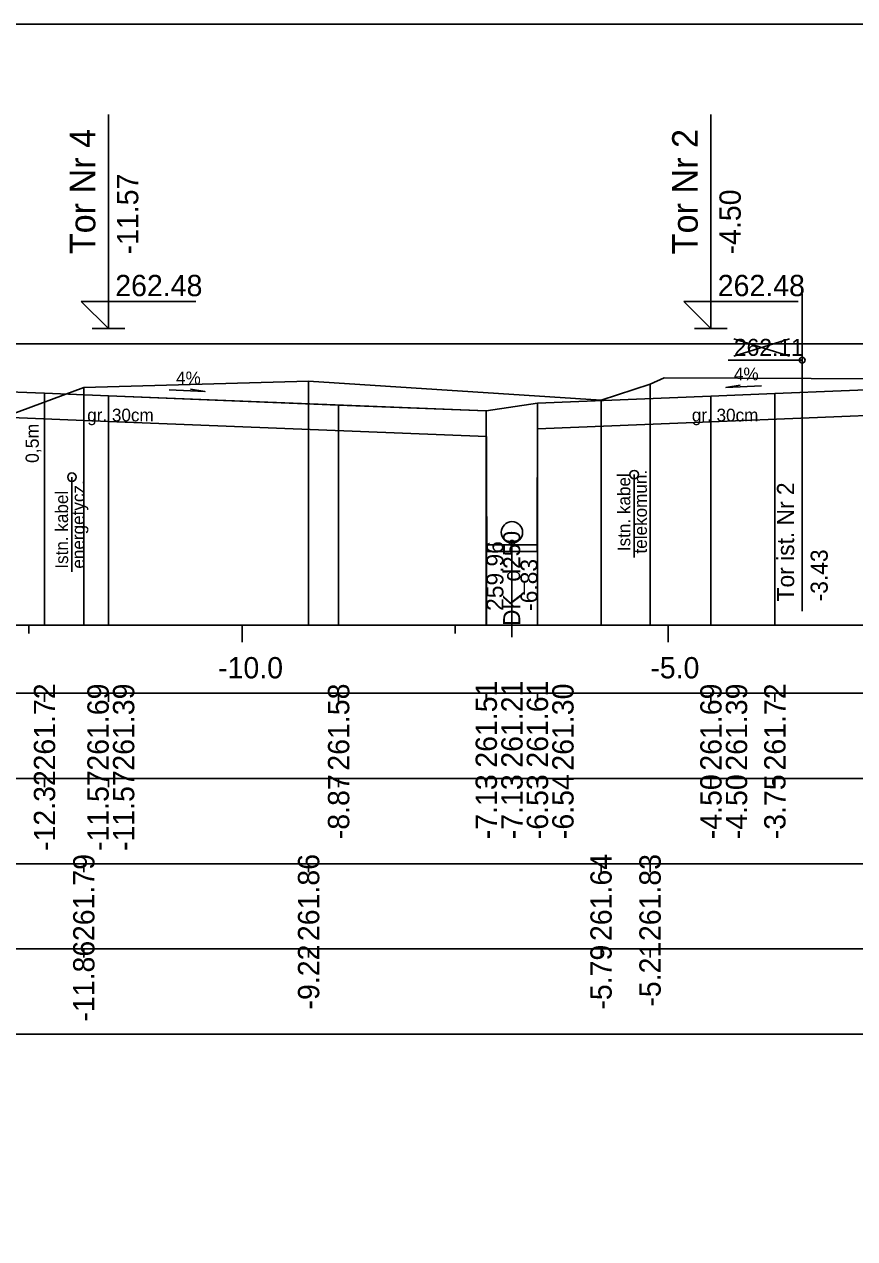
# Model space of a CAD drawing. Extents: x 6516023 to 6560129, y 5513077 to 5529206.
# Drawn here: x 6518048.16 to 6518057.9, y 5514465.41 to 5514479.66 of the extents above; entities that cross this region are included whole.
import ezdxf

# ---------------------------------------------------------------- set-up
doc = ezdxf.new("R2010")
doc.units = 0
for name, color, linetype in [('IR_default', 7, 'Continuous'), ('TOR_PRZEK_P-kable', 7, 'Continuous'), ('TOR_PRZEK_P-komponent', 7, 'Continuous'), ('TOR_PRZEK_P-odwodnienie', 7, 'Continuous'), ('TOR_PRZEK_P-opisy', 7, 'Continuous'), ('TOR_PRZEK_P-schodkowanie+wymiana', 7, 'Continuous'), ('TOR_PRZEK_P-tabelka istniejace', 7, 'Continuous'), ('TOR_PRZEK_P-tabelka projektowane', 7, 'Continuous'), ('TOR_PRZEK_P-teren istniejacy', 7, 'Continuous'), ('TOR_PRZEK_P-tory istniejace', 7, 'Continuous'), ('TOR_PRZEK_P-tory projektowane', 7, 'Continuous'), ('TOR_PRZEK_P-uklad odniesienia', 7, 'Continuous'), ('TOR_PRZEK_P-warstwa ochronna I', 7, 'Continuous'), ('TOR_PRZEK_P-warstwa ochronna II', 7, 'Continuous'), ('TOR_RAMKI-ramka+tabelka 1', 7, 'Continuous')]:
    doc.layers.add(name, color=color, linetype=linetype)

msp = doc.modelspace()

# ---------------------------------------------------------------- linework, layer by layer
at = {"layer": 'IR_default'}
msp.add_lwpolyline([(6518040.195, 5514473.877), (6518040.434, 5514473.718), (6518040.929, 5514473.388), (6518041.329, 5514473.388), (6518044.277, 5514474.862), (6518045.146, 5514475.296), (6518046.567, 5514475.353), (6518047.396, 5514475.906), (6518050.896, 5514475.906), (6518054.463, 5514475.906), (6518057.963, 5514475.906), (6518058.963, 5514475.906), (6518062.463, 5514475.906), (6518063.013, 5514475.905), (6518066.513, 5514475.905), (6518067.854, 5514475.011), (6518069.063, 5514474.963), (6518069.93, 5514474.528), (6518071.617, 5514473.682), (6518072.017, 5514473.682), (6518072.512, 5514474.012), (6518072.608, 5514474.076), (6518076.298, 5514474.134)], dxfattribs=at)
at = {"layer": 'TOR_PRZEK_P-kable'}
for p, q in [((6518048.718, 5514474.342), (6518048.718, 5514473.232)), ((6518055.313, 5514474.372), (6518055.313, 5514473.398))]:
    msp.add_line(p, q, dxfattribs=at)
for centre in [(6518055.313, 5514474.372), (6518048.718, 5514474.342)]:
    msp.add_circle(centre, 0.05, dxfattribs=at)
at = {"layer": 'TOR_PRZEK_P-komponent'}
msp.add_lwpolyline([(6518047.396, 5514475.906), (6518050.896, 5514475.906), (6518054.463, 5514475.906), (6518057.963, 5514475.906), (6518058.963, 5514475.906), (6518062.463, 5514475.906), (6518063.013, 5514475.905), (6518066.513, 5514475.905), (6518067.854, 5514475.011), (6518064.763, 5514475.135), (6518060.713, 5514475.297), (6518059.963, 5514475.327), (6518058.518, 5514475.385), (6518056.963, 5514475.323), (6518056.213, 5514475.293), (6518054.178, 5514475.211), (6518053.578, 5514475.119), (6518049.146, 5514475.296), (6518048.396, 5514475.326), (6518047.146, 5514475.376), (6518046.567, 5514475.353)], close=True, dxfattribs=at)
at = {"layer": 'TOR_PRZEK_P-odwodnienie'}
for p, q in [((6518053.583, 5514473.471), (6518053.578, 5514475.119)), ((6518054.173, 5514473.471), (6518054.178, 5514475.211)), ((6518054.173, 5514473.55), (6518053.583, 5514473.55)), ((6518053.879, 5514473.57), (6518053.879, 5514472.466)), ((6518054.173, 5514473.47), (6518053.583, 5514473.47))]:
    msp.add_line(p, q, dxfattribs=at)
for centre, radius in [((6518053.879, 5514473.695), 0.125), ((6518053.879, 5514473.57), 0.03)]:
    msp.add_circle(centre, radius, dxfattribs=at)
at = {"layer": 'TOR_PRZEK_P-opisy'}
for points in [[(6518056.806, 5514475.413), (6518056.388, 5514475.393), (6518056.556, 5514475.422)], [(6518049.86, 5514475.366), (6518050.278, 5514475.346), (6518050.11, 5514475.375)]]:
    msp.add_lwpolyline(points, dxfattribs=at)
at = {"layer": 'TOR_PRZEK_P-tabelka istniejace'}
for p, q in [((6518048.857, 5514469.706), (6518048.857, 5514469.806)), ((6518051.494, 5514469.706), (6518051.494, 5514469.806)), ((6518054.924, 5514469.706), (6518054.924, 5514469.806)), ((6518055.499, 5514469.706), (6518055.499, 5514469.806)), ((6517999.663, 5514468.806), (6518103.463, 5514468.806)), ((6518048.857, 5514468.706), (6518048.857, 5514468.806)), ((6518051.494, 5514468.706), (6518051.494, 5514468.806)), ((6518054.924, 5514468.706), (6518054.924, 5514468.806)), ((6518055.499, 5514468.706), (6518055.499, 5514468.806))]:
    msp.add_line(p, q, dxfattribs=at)
for points in [[(6518051.494, 5514475.467), (6518051.494, 5514472.806), (6518051.494, 5514472.676), (6518051.494, 5514472.606)], [(6518055.499, 5514475.433), (6518055.499, 5514472.806), (6518055.499, 5514472.676), (6518055.499, 5514472.606)], [(6518048.857, 5514475.393), (6518048.857, 5514472.806), (6518048.857, 5514472.676), (6518048.857, 5514472.606)], [(6518054.924, 5514475.244), (6518054.924, 5514472.806), (6518054.924, 5514472.676), (6518054.924, 5514472.606)]]:
    msp.add_lwpolyline(points, dxfattribs=at)
msp.add_lwpolyline([(6517999.663, 5514469.806), (6517999.663, 5514467.806), (6518103.463, 5514467.806), (6518103.463, 5514469.806)], close=True, dxfattribs=at)
at = {"layer": 'TOR_PRZEK_P-tabelka projektowane'}
for p, q in [((6518048.396, 5514471.706), (6518048.396, 5514471.806)), ((6518049.146, 5514471.706), (6518049.146, 5514471.806)), ((6518049.146, 5514471.706), (6518049.146, 5514471.806)), ((6518051.846, 5514471.706), (6518051.846, 5514471.806)), ((6518053.578, 5514471.706), (6518053.578, 5514471.806)), ((6518053.579, 5514471.706), (6518053.579, 5514471.806)), ((6518054.177, 5514471.706), (6518054.177, 5514471.806)), ((6518054.178, 5514471.706), (6518054.178, 5514471.806)), ((6518056.213, 5514471.706), (6518056.213, 5514471.806)), ((6518056.213, 5514471.706), (6518056.213, 5514471.806)), ((6518056.963, 5514471.706), (6518056.963, 5514471.806)), ((6517999.663, 5514470.806), (6518103.463, 5514470.806)), ((6518048.396, 5514470.706), (6518048.396, 5514470.806)), ((6518049.146, 5514470.706), (6518049.146, 5514470.806)), ((6518049.146, 5514470.706), (6518049.146, 5514470.806)), ((6518051.846, 5514470.706), (6518051.846, 5514470.806)), ((6518053.578, 5514470.706), (6518053.578, 5514470.806)), ((6518053.579, 5514470.706), (6518053.579, 5514470.806)), ((6518054.177, 5514470.706), (6518054.177, 5514470.806)), ((6518054.178, 5514470.706), (6518054.178, 5514470.806)), ((6518056.213, 5514470.706), (6518056.213, 5514470.806)), ((6518056.213, 5514470.706), (6518056.213, 5514470.806)), ((6518056.963, 5514470.706), (6518056.963, 5514470.806))]:
    msp.add_line(p, q, dxfattribs=at)
for points in [[(6518048.396, 5514475.326), (6518048.396, 5514472.806), (6518048.396, 5514472.676), (6518048.396, 5514472.606)], [(6518049.146, 5514475.296), (6518049.146, 5514472.806), (6518049.146, 5514472.676), (6518049.146, 5514472.606)], [(6518056.213, 5514475.293), (6518056.213, 5514472.806), (6518056.213, 5514472.676), (6518056.213, 5514472.606)], [(6518056.963, 5514475.323), (6518056.963, 5514472.806), (6518056.963, 5514472.676), (6518056.963, 5514472.606)], [(6518051.846, 5514475.188), (6518051.846, 5514472.806), (6518051.846, 5514472.676), (6518051.846, 5514472.606)], [(6518053.578, 5514475.119), (6518053.578, 5514472.806), (6518053.578, 5514472.676), (6518053.578, 5514472.606)], [(6518054.178, 5514475.211), (6518054.178, 5514472.806), (6518054.178, 5514472.676), (6518054.178, 5514472.606)], [(6518049.146, 5514474.996), (6518049.146, 5514472.806), (6518049.146, 5514472.676), (6518049.146, 5514472.606)], [(6518056.213, 5514474.993), (6518056.213, 5514472.806), (6518056.213, 5514472.676), (6518056.213, 5514472.606)], [(6518054.177, 5514474.911), (6518054.177, 5514472.806), (6518054.177, 5514472.676), (6518054.177, 5514472.606)], [(6518053.579, 5514474.819), (6518053.579, 5514472.806), (6518053.579, 5514472.676), (6518053.579, 5514472.606)]]:
    msp.add_lwpolyline(points, dxfattribs=at)
msp.add_lwpolyline([(6517999.368, 5514471.806), (6517999.368, 5514469.806), (6518103.168, 5514469.806), (6518103.168, 5514471.806)], close=True, dxfattribs=at)
at = {"layer": 'TOR_PRZEK_P-teren istniejacy'}
msp.add_lwpolyline([(6518032.305, 5514473.877), (6518040.7, 5514473.877), (6518041.173, 5514473.896), (6518042.749, 5514473.932), (6518043.315, 5514473.783), (6518043.895, 5514474.069), (6518044.165, 5514474.112), (6518044.365, 5514473.649), (6518047.126, 5514474.753), (6518048.857, 5514475.393), (6518051.494, 5514475.467), (6518054.924, 5514475.244), (6518055.499, 5514475.433), (6518055.664, 5514475.509), (6518059.115, 5514475.492)], dxfattribs=at)
at = {"layer": 'TOR_PRZEK_P-tory istniejace'}
for p, q in [((6518057.283, 5514476.49), (6518057.283, 5514472.77)), ((6518056.483, 5514475.762), (6518057.135, 5514475.965)), ((6518056.483, 5514475.965), (6518057.135, 5514475.762)), ((6518057.283, 5514475.715), (6518056.417, 5514475.715))]:
    msp.add_line(p, q, dxfattribs=at)
msp.add_circle((6518057.283, 5514475.715), 0.035, dxfattribs=at)
at = {"layer": 'TOR_PRZEK_P-tory projektowane'}
for p, q in [((6518049.146, 5514476.964), (6518049.146, 5514478.596)), ((6518056.213, 5514476.963), (6518056.213, 5514478.596)), ((6518049.146, 5514476.964), (6518049.146, 5514476.086)), ((6518056.213, 5514476.963), (6518056.213, 5514476.086)), ((6518049.146, 5514476.086), (6518048.827, 5514476.405)), ((6518048.827, 5514476.405), (6518050.171, 5514476.405)), ((6518056.213, 5514476.086), (6518055.894, 5514476.405)), ((6518055.894, 5514476.405), (6518057.238, 5514476.405)), ((6518048.955, 5514476.086), (6518049.338, 5514476.086)), ((6518056.021, 5514476.086), (6518056.405, 5514476.086))]:
    msp.add_line(p, q, dxfattribs=at)
at = {"layer": 'TOR_PRZEK_P-uklad odniesienia'}
for p, q in [((6518003.463, 5514472.606), (6518103.463, 5514472.606)), ((6518048.213, 5514472.506), (6518048.213, 5514472.606)), ((6518050.713, 5514472.406), (6518050.713, 5514472.606)), ((6518053.213, 5514472.506), (6518053.213, 5514472.606)), ((6518055.713, 5514472.406), (6518055.713, 5514472.606))]:
    msp.add_line(p, q, dxfattribs=at)
at = {"layer": 'TOR_PRZEK_P-warstwa ochronna I'}
for points in [[(6518044.494, 5514474.97), (6518047.146, 5514475.076), (6518049.146, 5514474.996), (6518053.579, 5514474.819)], [(6518054.177, 5514474.911), (6518056.213, 5514474.993), (6518058.518, 5514475.085), (6518059.963, 5514475.027), (6518060.713, 5514474.997), (6518064.763, 5514474.835), (6518069.713, 5514474.637)]]:
    msp.add_lwpolyline(points, dxfattribs=at)
at = {"layer": 'TOR_PRZEK_P-warstwa ochronna II'}
msp.add_lwpolyline([(6518040.195, 5514473.877), (6518040.929, 5514473.388), (6518041.329, 5514473.388), (6518045.146, 5514475.296), (6518047.146, 5514475.376), (6518048.396, 5514475.326), (6518049.146, 5514475.296), (6518051.846, 5514475.188), (6518053.578, 5514475.119), (6518054.178, 5514475.211), (6518056.213, 5514475.293), (6518056.963, 5514475.323), (6518058.518, 5514475.385), (6518059.963, 5514475.327), (6518060.713, 5514475.297), (6518064.763, 5514475.135), (6518069.063, 5514474.963), (6518071.617, 5514473.682), (6518072.017, 5514473.682), (6518072.608, 5514474.076), (6518076.298, 5514474.132)], dxfattribs=at)
at = {"layer": 'TOR_RAMKI-ramka+tabelka 1'}
msp.add_lwpolyline([(6517997.013, 5514479.656), (6518244.513, 5514479.656), (6518244.513, 5514451.156), (6517997.013, 5514451.156)], close=True, dxfattribs=at)

# ---------------------------------------------------------------- texts
at = {"layer": 'TOR_PRZEK_P-kable'}
for s, height, p in [('telekomun.', 0.15, (6518055.462, 5514473.446)), ('energetycz.', 0.14999, (6518048.867, 5514473.269)), ('Istn. kabel', 0.14999, (6518055.268, 5514473.474)), ('Istn. kabel', 0.14999, (6518048.673, 5514473.268))]:
    msp.add_text(s, height=height, rotation=90.0511, dxfattribs=at).set_placement(p)
at = {"layer": 'TOR_PRZEK_P-odwodnienie'}
for s, p in [('DK_d250', (6518053.976, 5514472.596)), ('259.96', (6518053.779, 5514472.773)), ('-6.83', (6518054.179, 5514472.773))]:
    msp.add_text(s, height=0.2, rotation=90, dxfattribs=at).set_placement(p)
at = {"layer": 'TOR_PRZEK_P-opisy'}
for rotation, p in [(359.8485, (6518049.939, 5514475.432)), (0.1515, (6518056.483, 5514475.478))]:
    msp.add_text('4%', height=0.15, rotation=rotation, dxfattribs=at).set_placement(p)
at = {"layer": 'TOR_PRZEK_P-schodkowanie+wymiana'}
msp.add_text('0,5m', height=0.1545, rotation=90, dxfattribs=at).set_placement((6518048.329, 5514474.509))
at = {"layer": 'TOR_PRZEK_P-tabelka istniejace'}
for s, p in [('261.79', (6518048.982, 5514468.898)), ('261.86', (6518051.619, 5514468.898)), ('261.64', (6518055.049, 5514468.899)), ('261.83', (6518055.624, 5514468.898)), ('-11.86', (6518048.982, 5514467.954)), ('-5.21', (6518055.624, 5514468.129)), ('-9.22', (6518051.619, 5514468.096)), ('-5.79', (6518055.049, 5514468.094))]:
    msp.add_text(s, height=0.25, rotation=90, dxfattribs=at).set_placement(p)
at = {"layer": 'TOR_PRZEK_P-tabelka projektowane'}
for s, p in [('261.72', (6518048.521, 5514470.9)), ('261.69', (6518049.149, 5514470.898)), ('261.39', (6518049.449, 5514470.898)), ('261.58', (6518051.971, 5514470.898)), ('261.51', (6518053.703, 5514470.933)), ('261.21', (6518054.004, 5514470.933)), ('261.61', (6518054.303, 5514470.933)), ('261.30', (6518054.602, 5514470.898)), ('261.69', (6518056.338, 5514470.898)), ('261.39', (6518056.638, 5514470.898)), ('261.72', (6518057.088, 5514470.9)), ('-12.32', (6518048.521, 5514469.956)), ('-11.57', (6518049.149, 5514469.955)), ('-11.57', (6518049.449, 5514469.955)), ('-6.54', (6518054.602, 5514470.095)), ('-4.50', (6518056.338, 5514470.094)), ('-4.50', (6518056.638, 5514470.094)), ('-8.87', (6518051.971, 5514470.094)), ('-7.13', (6518053.703, 5514470.094)), ('-7.13', (6518054.004, 5514470.094)), ('-6.53', (6518054.303, 5514470.094)), ('-3.75', (6518057.088, 5514470.093))]:
    msp.add_text(s, height=0.25, rotation=90, dxfattribs=at).set_placement(p)
at = {"layer": 'TOR_PRZEK_P-tory istniejace'}
msp.add_text('262.11', height=0.2, dxfattribs=at).set_placement((6518056.483, 5514475.765))
for s, rotation, p in [('Tor ist. Nr 2', 90.0511, (6518057.189, 5514472.884)), ('-3.43', 90, (6518057.583, 5514472.885))]:
    msp.add_text(s, height=0.2, rotation=rotation, dxfattribs=at).set_placement(p)
at = {"layer": 'TOR_PRZEK_P-tory projektowane'}
for s, height, p in [('Tor Nr 4', 0.3, (6518048.992, 5514476.958)), ('Tor Nr 2', 0.3, (6518056.058, 5514476.957)), ('-11.57', 0.25, (6518049.496, 5514476.956)), ('-4.50', 0.25, (6518056.563, 5514476.956))]:
    msp.add_text(s, height=height, rotation=90, dxfattribs=at).set_placement(p)
for p in [(6518049.226, 5514476.466), (6518056.293, 5514476.466)]:
    msp.add_text('262.48', height=0.25, dxfattribs=at).set_placement(p)
at = {"layer": 'TOR_PRZEK_P-uklad odniesienia'}
for s, p in [('-10.0', (6518050.432, 5514471.981)), ('-5.0', (6518055.502, 5514471.981))]:
    msp.add_text(s, height=0.25, dxfattribs=at).set_placement(p)
at = {"layer": 'TOR_PRZEK_P-warstwa ochronna I'}
for p in [(6518048.897, 5514474.996), (6518055.989, 5514474.996)]:
    msp.add_text('gr. 30cm', height=0.15, dxfattribs=at).set_placement(p)

doc.saveas('drawing.dxf')
